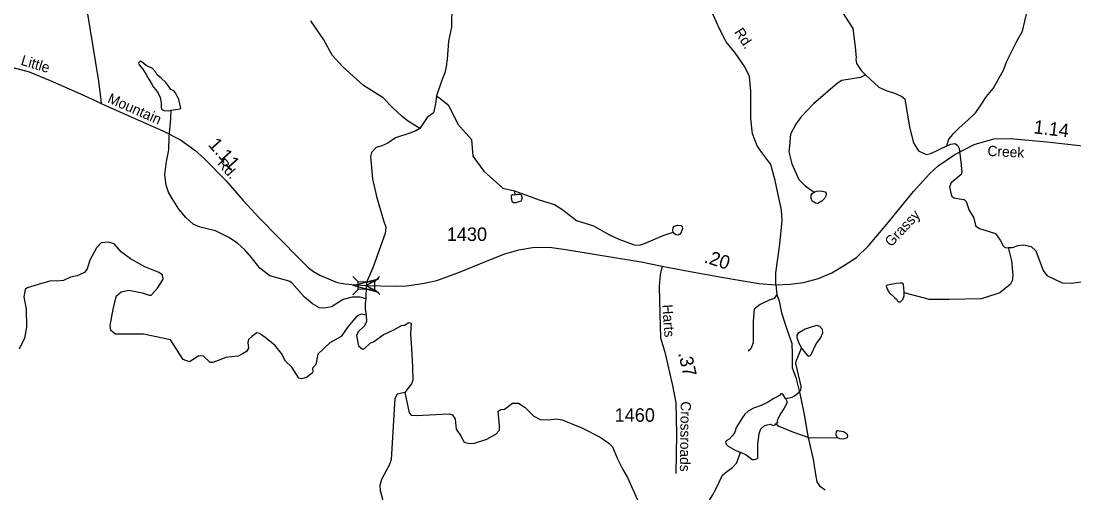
# Model space of a CAD drawing. Extents: x 2056842 to 2160602, y 826753 to 1016856.
# Drawn here: x 2110948 to 2120669, y 979618 to 983978 of the extents above; entities that cross this region are included whole.
import ezdxf

# ---------------------------------------------------------------- set-up
doc = ezdxf.new("R2010")
doc.units = 0
for name, color, linetype in [('Exist Hydrographic Creek Single Shore', 7, 'Continuous'), ('Exist Hydrographic Misc Water Feature', 7, 'Continuous'), ('Exist Road Non-System Type 51', 7, 'Continuous'), ('Exist Road Secondary Mileage Hundredths English Label', 7, 'Continuous'), ('Exist Road Secondary Structure Standard Bridge Attributed CELL', 7, 'Continuous'), ('Exist Road Secondary Structure Standard Bridge CELL', 7, 'Continuous'), ('Exist Road Secondary Type 51 Attributed', 7, 'Continuous'), ('Exist Road Secondary Type 51 Label', 7, 'Continuous'), ('Exist Road Secondary Type 51 Number Label', 7, 'Continuous')]:
    doc.layers.add(name, color=color, linetype=linetype)

msp = doc.modelspace()

# ---------------------------------------------------------------- linework, layer by layer
at = {"layer": 'Exist Hydrographic Creek Single Shore'}
for points in [[(2118130, 985342.4), (2118172.1, 985314.6), (2118228.3, 985254.7), (2118349.3, 985111.3), (2118388, 985053.8), (2118403.3, 984993.5), (2118405.9, 984881.5), (2118400.3, 984769.8), (2118406.8, 984641.7), (2118439, 984404.6), (2118454.9, 984163.9), (2118472.7, 984102.5), (2118531.5, 984058.8), (2118626.4, 983910), (2118650.8, 983738.8), (2118657.2, 983638.9), (2118655.3, 983622.9), (2118661.4, 983587), (2118706, 983521.1), (2118743.8, 983481.2)], [(2119495.5, 982825.6), (2119514.3, 982885.6), (2119535.5, 982911.8), (2119558.4, 982940.9), (2119610.3, 982993.1), (2119688, 983061.1), (2119762.9, 983132.4), (2119809.2, 983200), (2119862.9, 983280.3), (2119922.8, 983356.6), (2119980.2, 983452.8), (2120017.9, 983524.9), (2120049.5, 983609), (2120141.5, 983793.7), (2120192.7, 983883.7), (2120236.5, 984068.5), (2120308.9, 984169.8), (2120423.9, 984263.6), (2120520.1, 984299.8), (2120640.1, 984306.1), (2120734.6, 984280)], [(2114925.9, 984068.5), (2114922, 983978.4)], [(2114629.1, 982985.2), (2114516.6, 983056.5), (2114465.4, 983096.5), (2114379.2, 983175.1), (2114291.7, 983270.2), (2114108.9, 983383), (2113916.2, 983558.2), (2113819.8, 983663.8), (2113745, 983803.4), (2113624.2, 983980.9)], [(2114922, 983978.4), (2114922.5, 983922.6), (2114894.7, 983793.1), (2114883.5, 983626.8), (2114873.5, 983559.3), (2114859.8, 983499.3), (2114836, 983436.8), (2114821, 983394.4), (2114784.8, 983286.9)], [(2118743.8, 983481.2), (2118866.8, 983367), (2118935.5, 983337), (2119020.5, 983309.5), (2119080.5, 983282), (2119108, 983260.8), (2119152.1, 982996.9), (2119187.7, 982854.3), (2119235.2, 982780.6), (2119305.1, 982746.8), (2119349.4, 982753.1), (2119495.5, 982825.6)], [(2114784.8, 983286.9), (2114776, 983214.4), (2114755.3, 983131.5), (2114696.6, 983086.5), (2114629.1, 982985.2)], [(2114784.8, 983286.9), (2114828.5, 983254.4), (2114879.7, 983212.4), (2114901.7, 983188.4), (2114980.4, 983026.9), (2115108.4, 982885), (2115119.8, 982729.4), (2115222.1, 982590), (2115396.8, 982435.5), (2115504.2, 982410.5)], [(2114629.1, 982985.2), (2114591.6, 982963.9), (2114536.6, 982941.4), (2114405.4, 982898.8), (2114334.2, 982848.8), (2114279.5, 982826.2), (2114225.8, 982810), (2114183.3, 982763.7), (2114174.5, 982726.2), (2114193.3, 982520.5), (2114229.5, 982356.3), (2114295.7, 982134.2), (2114314.5, 982073.7), (2114309.5, 982016.8), (2114194.5, 981699.3), (2114144.6, 981577.4), (2114135.8, 981534), (2114132.1, 981412.4)], [(2119495.5, 982825.6), (2119533, 982840.6), (2119570.5, 982846.8), (2119594.3, 982831.8), (2119610.5, 982801.8), (2119621.7, 982700.8), (2119635.5, 982587), (2119626.7, 982562), (2119536.2, 982484.6), (2119520.6, 982444.6), (2119538.9, 982364.8), (2119560.8, 982344.9), (2119649.1, 982329.3), (2119653.1, 982333.2), (2119673, 982311.4), (2119701.4, 982227.5), (2119741.8, 982167.6), (2119764, 982083.8), (2119796.4, 982061.7), (2119944.4, 982016.7), (2119986.7, 981952.8), (2120016.8, 981901), (2120026.7, 981889), (2120044.3, 981884.3), (2120062.8, 981884.9)], [(2115504.2, 982410.5), (2115605.4, 982373), (2115730.4, 982328), (2115874.1, 982282), (2115949, 982234.5), (2116032.8, 982169.5), (2116076.5, 982135.7), (2116232.7, 982085.7), (2116382.6, 982002), (2116467.6, 981962), (2116610.3, 981911.9), (2116657.7, 981908.2), (2116705.2, 981921.9), (2116876.4, 981995.7), (2116968.9, 982028.2)], [(2114134.8, 981260.7), (2114088.6, 981269.5), (2114047.3, 981253.2), (2113966.6, 981152.4), (2113902.4, 981063.2), (2113797.5, 981004.4), (2113689, 980901.3), (2113669, 980805), (2113640.3, 980771.3), (2113642.8, 980738.8), (2113635.3, 980726.3), (2113582.8, 980683.8), (2113537.8, 980673.8), (2113514.1, 980678.8), (2113490.3, 980711.3), (2113447.9, 980780), (2113389.1, 980837.5), (2113352.9, 980906.3), (2113290.4, 980985.1), (2113201.7, 981055.1), (2113149.2, 981092.6), (2113125.7, 981097.6), (2113079.5, 981062.6), (2113049.5, 981037.6), (2113042, 981008.8), (2113047, 980956.3), (2113029.5, 980925), (2112992.5, 980903.8), (2112952.6, 980882.5), (2112892.6, 980877.5), (2112837.6, 980870), (2112767.6, 980841.3), (2112718.9, 980822.5), (2112693.9, 980825), (2112633.9, 980882.5), (2112589, 980886.3), (2112503.3, 980831.3), (2112445.8, 980850), (2112328.3, 981033.8), (2112077.2, 981085.1), (2111821, 981084.1), (2111776.1, 981117.8), (2111772.3, 981165.3), (2111802.3, 981332.9), (2111829.8, 981439.1), (2111871, 981475.4), (2111942.2, 981491.6), (2112065.9, 981467.9), (2112129.7, 981445.4), (2112148.4, 981446.6), (2112208.4, 981509.1), (2112259.6, 981592.9), (2112254.6, 981633.5), (2112213.4, 981658.5), (2112090.9, 981706), (2111958.5, 981781.1), (2111876, 981842.3), (2111807.3, 981921.1), (2111754.8, 981936.1), (2111687.3, 981928.6), (2111645.4, 981882.3), (2111582.9, 981769.8), (2111557.9, 981689.8), (2111532.9, 981654.8), (2111465.4, 981623.5), (2111405.5, 981611), (2111339.2, 981581), (2111275.5, 981576), (2111221.8, 981577.3), (2111107.1, 981544.8), (2111004.6, 981514.8), (2110985.9, 981498.5), (2110973.4, 981429.8), (2110995.9, 981315.7), (2110998.4, 981150.7), (2110978.4, 981048.2), (2110930.9, 980947.2)], [(2120062.8, 981884.9), (2120102.8, 981887.4), (2120152.7, 981903.4), (2120204.7, 981911.8), (2120273, 981896), (2120317.1, 981854), (2120383.9, 981674.5), (2120420, 981628.8), (2120560.1, 981559.3), (2120642.6, 981556.8), (2120761.3, 981571.8), (2120845, 981610.5), (2120964.4, 981733.7), (2121091.9, 981848.7), (2121267.5, 981945), (2121363.8, 981981.2), (2121408.7, 981976.2), (2121450, 981950), (2121566.2, 981883.7), (2121637.4, 981851.2), (2121672.1, 981807.2)], [(2114132.1, 981412.4), (2114124.6, 981367.4), (2114126.1, 981318.2), (2114134.8, 981260.7)], [(2114134.8, 981260.7), (2114137.3, 981202.3), (2114118.6, 981163.6), (2114059.9, 981107.3), (2114044.9, 981072.3), (2114063.6, 980976.1), (2114097.3, 980951.1), (2114116.1, 980951.1), (2114173.6, 981004.8), (2114202.3, 981014.8), (2114292.3, 981078.6), (2114391, 981126.1), (2114460.9, 981166.1), (2114488.4, 981167.3), (2114529.7, 981192.3), (2114548.4, 981187.3), (2114544.6, 981084.8), (2114553.4, 980953.6), (2114562.1, 980782.9), (2114565.9, 980661.6), (2114552.1, 980626.6), (2114529.7, 980594.4), (2114492.2, 980545.6)], [(2114492.2, 980545.6), (2114419.7, 980532.3), (2114398.5, 980489.7), (2114364, 979928), (2114349.7, 979881.2), (2114276, 979741.8), (2114261, 979686.7), (2114264.8, 979641.7), (2114288.5, 979548), (2114297.2, 979438.2), (2114291, 979289.4), (2114281, 979211.9), (2114275.2, 979146), (2114265.6, 979077.9), (2114253.5, 979008.6), (2114222.4, 978893.7), (2114196, 978802.4)], [(2114492.2, 980545.6), (2114532.2, 980358.1), (2114550.4, 980337.6), (2114596.6, 980333.8), (2114900.2, 980348.8), (2114931.5, 980338.8), (2114955.2, 980301.3), (2114964, 980207.6), (2115006.5, 980150.1), (2115038.9, 980087.6), (2115087.9, 980073.8), (2115134.1, 980078.8), (2115249.1, 980116.3), (2115332.8, 980161.3), (2115364, 980197.6), (2115366.5, 980238.8), (2115354.1, 980373.8), (2115376.5, 980388.8), (2115412.8, 980393.8), (2115484, 980447.6), (2115541.2, 980446.4), (2115601.2, 980408.8), (2115681.9, 980328.1), (2115740.3, 980296), (2115816.1, 980294.5), (2115888.1, 980302.8), (2115944.1, 980295.1), (2116124.6, 980219.8), (2116294.8, 980134.5), (2116375, 980079), (2116407.4, 980043.2), (2116455.6, 979933.3), (2116504.1, 979835.5), (2116548.5, 979759.7), (2116647.5, 979534.2)], [(2117142.3, 979370.6), (2117222, 979434.9), (2117249.9, 979461), (2117329.7, 979593.1), (2117363.5, 979651.9), (2117425.9, 979781.9), (2117464.2, 979816), (2117516.3, 979854.2), (2117555.6, 979895.4), (2117591.9, 979996.3)]]:
    msp.add_lwpolyline(points, dxfattribs=at)
at = {"layer": 'Exist Hydrographic Misc Water Feature'}
msp.add_line((2115504.2, 982410.5), (2115508, 982370.5), dxfattribs=at)
for points in [[(2112334.1, 983153.9), (2112377.8, 983160.1), (2112417.8, 983167.6), (2112424, 983173.9), (2112421.5, 983186.4), (2112404, 983253.9), (2112375.3, 983315.2), (2112357.8, 983332.7), (2112330.3, 983346.4), (2112311.6, 983373.9), (2112284.1, 983411.4), (2112241.6, 983451.4), (2112204.1, 983481.4), (2112189.1, 983510.2), (2112160.4, 983541.4), (2112104.2, 983568.9), (2112065.4, 983597.7), (2112056.7, 983605.2), (2112047.9, 983606.5), (2112036.7, 983594), (2112033, 983585.2), (2112039.2, 983572.7), (2112072.9, 983533.9), (2112102.9, 983483.9), (2112129.2, 983440.2), (2112157.9, 983390.2), (2112170.4, 983366.4), (2112191.6, 983342.7), (2112212.9, 983311.4), (2112232.9, 983272.7), (2112240.4, 983221.4), (2112241.6, 983180.1), (2112249.1, 983162.6), (2112269.1, 983151.4), (2112311.6, 983150.1), (2112334.1, 983153.9)], [(2118744.3, 983481.4), (2118697.4, 983456.4), (2118527.5, 983427.7), (2118487.5, 983405.2), (2118263.5, 983213.3), (2118148, 983090.7), (2118102.3, 983026.6), (2118052.7, 982934.3), (2118043, 982826.3), (2118037.3, 982770.2), (2118065.8, 982658.5), (2118128.6, 982514.7), (2118187.6, 982455.4), (2118270.1, 982397.9)], [(2114132.1, 981412.4), (2114079.6, 981426.1), (2114005.9, 981428.6), (2113920.9, 981404.9), (2113814.1, 981337.9), (2113746, 981325.5), (2113702.1, 981327.3), (2113637.7, 981367.1), (2113565.5, 981426.7), (2113447, 981558.2), (2113423, 981574.1), (2113244.8, 981623.3), (2113152.6, 981694.8), (2113076.1, 981792.6), (2113015.3, 981863.8), (2112945.5, 981926), (2112867.3, 981979.7), (2112743.1, 982039), (2112602.8, 982072.6), (2112536.8, 982100.2), (2112468.5, 982163.9), (2112403.9, 982239.6), (2112343.4, 982339.3), (2112310.3, 982397.9), (2112287, 982461), (2112275.3, 982557.9), (2112291.6, 982681.1), (2112311.6, 982789.8), (2112314.1, 982909.8), (2112330.3, 983073.9), (2112334.1, 983153.9)], [(2118270.1, 982397.9), (2118293.8, 982407.9), (2118335, 982410.4), (2118371.3, 982401.6), (2118381.3, 982386.6), (2118382.5, 982369.1), (2118365, 982337.9), (2118340, 982312.9), (2118305, 982294.1), (2118282.6, 982296.6), (2118253.8, 982315.4), (2118242.6, 982339.1), (2118243.8, 982369.1), (2118253.8, 982384.1), (2118270.1, 982397.9)], [(2115508, 982370.5), (2115484.2, 982373), (2115474.2, 982363), (2115473, 982346.8), (2115478, 982313), (2115494.2, 982301.8), (2115519.2, 982303), (2115564.2, 982318), (2115575.5, 982335.5), (2115574.2, 982350.5), (2115568, 982369.3), (2115553, 982375.5), (2115531.7, 982374.3), (2115508, 982370.5)], [(2116968.9, 982028.2), (2116965.1, 982048.2), (2116968.9, 982067), (2116978.9, 982083.2), (2117011.3, 982093.2), (2117041.3, 982090.7), (2117052.6, 982080.7), (2117053.8, 982063.2), (2117043.8, 982028.2), (2117028.8, 982005.7), (2117013.8, 982000.7), (2116995.1, 982004.5), (2116981.4, 982012), (2116968.9, 982028.2)], [(2120063, 981885.2), (2120093.6, 981763.3), (2120104.2, 981627.4), (2120097.3, 981579.3), (2120082.3, 981548), (2119983.6, 981468), (2119843.2, 981420.3), (2119811.2, 981412.2), (2119515.3, 981404.8), (2119334.9, 981405.5), (2119101.2, 981466.8)], [(2119101.2, 981466.8), (2119098.7, 981516.8), (2119096.2, 981540.5), (2119091.2, 981549.3), (2119082.5, 981556.8), (2119067.5, 981558), (2119027.5, 981553), (2118948.8, 981539.3), (2118937.5, 981534.3), (2118936.3, 981528), (2118947.5, 981495.5), (2118963.8, 981470.5), (2119011.2, 981425.5), (2119031.2, 981408), (2119040, 981390.5), (2119053.7, 981384.2), (2119067.5, 981384.2), (2119088.7, 981406.7), (2119102.5, 981439.2), (2119101.2, 981466.8)], [(2118152.4, 980955.2), (2118178.6, 980925.2), (2118207.4, 980890.2), (2118221.1, 980881.4), (2118229.8, 980883.9), (2118243.6, 980897.7), (2118263.6, 980945.2), (2118289.8, 980995.2), (2118329.8, 981049), (2118351, 981096.5), (2118347.3, 981129), (2118323.6, 981155.2), (2118296.1, 981166.5), (2118261.1, 981157.7), (2118188.6, 981130.2), (2118121.1, 981090.2), (2118111.2, 981076.5), (2118109.9, 981054), (2118128.6, 981002.7), (2118152.4, 980955.2)], [(2118006.2, 980491.6), (2118066.2, 980504.1), (2118089.9, 980516.6), (2118133.1, 980548.9), (2118147, 980568.9), (2118150.7, 980604.9), (2118100.1, 980814.7), (2118103.7, 980834.7), (2118152.4, 980955.2)], [(2118006.2, 980491.6), (2117983, 980524), (2117971.7, 980535.2), (2117963, 980534), (2117949.2, 980520.2), (2117898, 980490.2), (2117839.3, 980452.7), (2117780.5, 980426.5), (2117710.6, 980400.2), (2117660.6, 980375.2), (2117631.8, 980347.7), (2117608.1, 980315.2), (2117563.1, 980241.5), (2117548.1, 980217.7), (2117544.4, 980198.9), (2117535.6, 980172.7), (2117518.1, 980147.7), (2117485.7, 980113.9), (2117459.4, 980098.9), (2117453.2, 980083.9), (2117458.2, 980070.2), (2117476.9, 980050.2), (2117546.9, 980011.4), (2117591.9, 979996.3)], [(2118006.2, 980491.6), (2118017.4, 980466.5), (2118018.7, 980450.2), (2118008.7, 980429), (2117992.4, 980400.2), (2117960, 980350.2), (2117937.5, 980310.2), (2117930, 980284), (2117932.5, 980271.5), (2117926.2, 980262.7), (2117916.2, 980256.5)], [(2117591.9, 979996.3), (2117641.8, 979970), (2117679.3, 979942.5), (2117699.3, 979928.8), (2117715.6, 979928.8), (2117741.8, 979933.8), (2117750.5, 979943.8), (2117751.8, 979967.5), (2117750.5, 980065.1), (2117763, 980168.8), (2117778, 980211.3), (2117809.3, 980237.6), (2117836.8, 980247.6), (2117864.3, 980252.6), (2117896.7, 980242.6), (2117909.2, 980247.6), (2117916.2, 980256.5)], [(2117916.2, 980256.5), (2117945, 980236.5), (2118079.9, 980180.2), (2118229.8, 980128.9), (2118482.2, 980130.2)], [(2118482.2, 980130.2), (2118503.5, 980120.2), (2118546, 980118.9), (2118577.2, 980131.4), (2118582.2, 980143.9), (2118576, 980160.2), (2118542.2, 980183.9), (2118484.7, 980192.7), (2118473.5, 980182.7), (2118471, 980158.9), (2118482.2, 980130.2)]]:
    msp.add_lwpolyline(points, dxfattribs=at)
at = {"layer": 'Exist Road Non-System Type 51'}
msp.add_line((2117917.3, 981540.2), (2117926.7, 981453), dxfattribs=at)
for points in [[(2117926.7, 981453), (2117902.3, 981415), (2117854.6, 981399.1), (2117770.7, 981359.4), (2117716.2, 981317.4), (2117706, 981203.8), (2117706, 981005.9), (2117685.6, 980949.2), (2117662.9, 980929.9)], [(2117926.7, 981453), (2117947.1, 981391.4), (2117968.6, 981282.4), (2118008.3, 981159.8), (2118064.5, 980998), (2118066.7, 980904.9), (2118066.7, 980773.2), (2118100.2, 980684.1), (2118138.8, 980536.5), (2118176.2, 980358.3), (2118215.3, 980126.1), (2118263, 979929.7), (2118280.6, 979807.6), (2118295.3, 979722.5), (2118321.4, 979682.8), (2118372.4, 979647.6)]]:
    msp.add_lwpolyline(points, dxfattribs=at)
at = {"layer": 'Exist Road Secondary Structure Standard Bridge Attributed CELL'}
msp.add_lwpolyline([(2114249.4, 981470.9), (2114013.9, 981534), (2114249.4, 981597.1), (2114135.8, 981534)], close=True, dxfattribs=at)
at = {"layer": 'Exist Road Secondary Structure Standard Bridge CELL'}
for p, q in [((2114010.2, 981618.1), (2114059.2, 981569.6)), ((2114210.3, 981570.2), (2114258.8, 981619.2)), ((2114011.1, 981450), (2114059.6, 981499.1)), ((2114210.7, 981501.2), (2114259.8, 981452.7))]:
    msp.add_line(p, q, dxfattribs=at)
msp.add_lwpolyline([(2114059.2, 981569.6), (2114210.3, 981570.5), (2114210.7, 981499.9), (2114059.6, 981499.1)], close=True, dxfattribs=at)
at = {"layer": 'Exist Road Secondary Type 51 Attributed'}
for points in [[(2117917.3, 981540.2), (2117916.8, 981652), (2117953.1, 981916.7), (2117975.8, 982136.9), (2117968.9, 982232.3), (2117910.1, 982505.7), (2117869.3, 982653.3), (2117787.6, 982764.5), (2117744.5, 982825.8), (2117701.4, 982937.1), (2117685.6, 983079), (2117685.6, 983331), (2117674.2, 983465), (2117631.1, 983555.8), (2117542.6, 983685.2), (2117458.7, 983787.4), (2117397.4, 983906.3), (2117175.7, 984402.6)], [(2111562.4, 984045.2), (2111659, 983442), (2111680.6, 983279.5), (2111687, 983217.2)], [(2109268.4, 983522.5), (2109449.8, 983581), (2109640.4, 983642.3), (2109762.6, 983673.9), (2109925.9, 983693.2), (2110096.1, 983697.7), (2110316.4, 983668.3), (2110512.6, 983626.3), (2110862, 983551.4), (2111023.7, 983510), (2111218.4, 983427.6), (2111469.4, 983317.4), (2111639, 983242.6), (2111687, 983217.2)], [(2111687, 983217.2), (2111944.1, 983103), (2112258.5, 982963.4), (2112418.9, 982879.9), (2112553.8, 982786.8), (2112639.4, 982708.8), (2112840.8, 982502.9), (2112997.9, 982320.8), (2113147.6, 982160.7), (2113518.8, 981780.6), (2113600.1, 981701.1), (2113649.7, 981665.9), (2113706.6, 981629.8), (2113866.8, 981563.5), (2113941.3, 981550.3), (2114000.9, 981543.1), (2114135.8, 981534)], [(2119569, 982744.2), (2119746.6, 982837.2), (2119930.4, 982889.5), (2120081.8, 982893.3), (2120417.5, 982863.8), (2120805.5, 982818.4), (2121316.6, 982761.8), (2121466.4, 982766.3), (2121806.7, 982784.5), (2121941, 982792.7), (2122213.2, 982808.5), (2122720.8, 982831.8), (2123053.2, 982839.8), (2123277.2, 982851.7), (2123374.8, 982849.4), (2123439.1, 982843.7)], [(2117917.3, 981540.2), (2118050.2, 981546.7), (2118172.7, 981562.6), (2118312.2, 981600.1), (2118434.7, 981652.3), (2118550.4, 981722.7), (2118661.6, 981793.1), (2118771.6, 981900.9), (2118941.8, 982100.7), (2119189, 982402.7), (2119336, 982567), (2119415.4, 982639.7), (2119569, 982744.2)], [(2114135.8, 981534), (2114402.7, 981527.8), (2114508.3, 981532.3), (2114653.4, 981553.9), (2114787.9, 981581.7), (2114995.4, 981658.9), (2115250.7, 981764.5), (2115414.6, 981827.5), (2115543.9, 981866.1), (2115669.8, 981885.4), (2115827.5, 981887.7), (2115976.6, 981868.9), (2116257.9, 981822.4), (2116673.6, 981753.7), (2116866.2, 981714.8)], [(2116866.2, 981714.8), (2116850.3, 981637.7), (2116840.8, 981527.2), (2116845.4, 981275.2), (2116852.2, 981052.7), (2116892.8, 980919.9), (2116963.1, 980611.1), (2116994.9, 980449.9), (2116999.5, 980160.6), (2116994.9, 979797.3)], [(2116866.2, 981714.8), (2117126.5, 981665.6), (2117415.8, 981613.3), (2117759.8, 981554.7), (2117917.3, 981540.2)]]:
    msp.add_lwpolyline(points, dxfattribs=at)

# ---------------------------------------------------------------- texts
at = {"layer": 'Exist Road Secondary Mileage Hundredths English Label'}
for s, rotation, p in [('1.14', 353.32333, (2120292.9, 982941.3)), ('1.11', 311.89545, (2112668.6, 982832.4)), ('.20', 342.30486, (2117247.9, 981750.3)), ('.37', 283.07363, (2117014, 980909.4))]:
    msp.add_text(s, height=125, rotation=rotation, dxfattribs=at).set_placement(p)
at = {"layer": 'Exist Road Secondary Type 51 Label'}
for s, rotation, p in [('Rd.', 303.07653, (2117529.6, 983876.6)), ('Little', 343.27961, (2110939.8, 983575.3)), ('Mountain', 336.32167, (2111739.5, 983229.1)), ('Creek', 357.11618, (2119868.9, 982732.8)), ('Rd.', 312.13173, (2112752.8, 982657.8)), ('Grassy', 46.86767, (2118981.7, 981886)), ('Harts', 273.89587, (2116868.8, 981356.5)), ('Crossroads', 269.28355, (2117039.1, 980465.2))]:
    msp.add_text(s, height=95, rotation=rotation, dxfattribs=at).set_placement(p)
at = {"layer": 'Exist Road Secondary Type 51 Number Label'}
for s, p in [('1430', (2114878.8, 981946.6)), ('1460', (2116428.4, 980275.7))]:
    msp.add_text(s, height=125, dxfattribs=at).set_placement(p)

doc.saveas('drawing.dxf')
